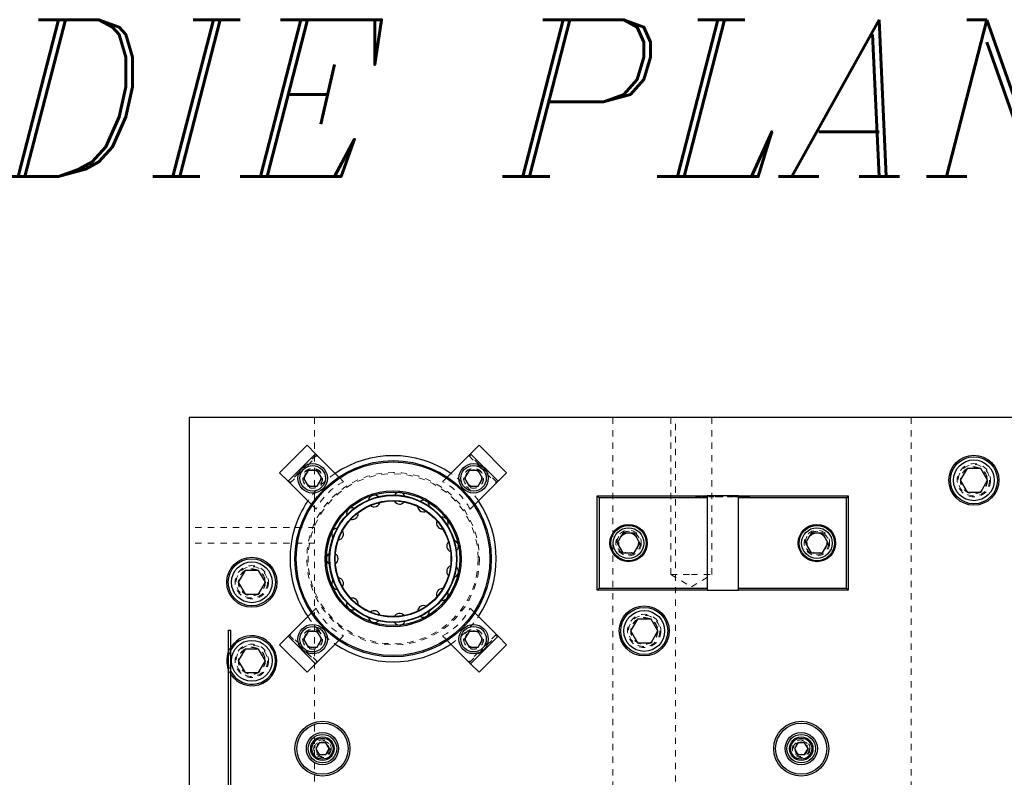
# Model space of a CAD drawing. Header units: inches. Extents: x 220 to 877, y 4 to 174.
# Tile 354 of 656: x 403 to 419, y 161 to 173. Entities that reach past the tile are written whole.
import ezdxf

# ---------------------------------------------------------------- set-up
doc = ezdxf.new("R2010")
doc.units = ezdxf.units.IN
doc.header["$LTSCALE"] = 0.5
doc.header["$MEASUREMENT"] = 0
doc.linetypes.add('HIDDEN', pattern=[0.225, 0.15, -0.075])
for name, color, linetype in [('DIE-M-S3', 8, 'Continuous'), ('DSS-M-S', 53, 'Continuous'), ('MFT-M-S', 8, 'Continuous'), ('SVD-M-S', 8, 'Continuous')]:
    doc.layers.add(name, color=color, linetype=linetype)
doc.styles.add('I', font='ITALIC.SHX')

msp = doc.modelspace()

# ---------------------------------------------------------------- linework, layer by layer
at = {"layer": 'DIE-M-S3', "linetype": 'Continuous', "lineweight": 25}
for p, q in [((408.00452, 161.74363), (407.95039, 161.64988)), ((408.11277, 161.74363), (408.00452, 161.74363)), ((408.1669, 161.64988), (408.11277, 161.74363)), ((415.62952, 161.74363), (415.57539, 161.64988)), ((415.73777, 161.74363), (415.62952, 161.74363)), ((415.7919, 161.64988), (415.73777, 161.74363)), ((407.95039, 161.64988), (408.00452, 161.55613)), ((408.00452, 161.55613), (408.11277, 161.55613)), ((408.11277, 161.55613), (408.1669, 161.64988)), ((415.57539, 161.64988), (415.62952, 161.55613)), ((415.62952, 161.55613), (415.73777, 161.55613)), ((415.73777, 161.55613), (415.7919, 161.64988))]:
    msp.add_line(p, q, dxfattribs=at)
for centre, radius in [((408.05864, 161.64988), 0.4375), ((408.05864, 161.64988), 0.4075), ((415.68364, 161.64988), 0.4375), ((415.68364, 161.64988), 0.4075), ((408.05864, 161.64988), 0.25687), ((408.05864, 161.64988), 0.22687), ((408.05864, 161.64988), 0.1875), ((415.68364, 161.64988), 0.25687), ((415.68364, 161.64988), 0.22687), ((415.68364, 161.64988), 0.1875), ((408.05864, 161.64988), 0.16781), ((415.68364, 161.64988), 0.16781)]:
    msp.add_circle(centre, radius, dxfattribs=at)
at = {"layer": 'DIE-M-S3', "linetype": 'HIDDEN', "lineweight": 18}
for centre, radius in [((408.05864, 161.64988), 0.1405), ((408.05864, 161.64988), 0.125), ((408.05864, 161.64988), 0.10497), ((408.05864, 161.64988), 0.1047), ((408.05864, 161.64988), 0.10418), ((415.68364, 161.64988), 0.1405), ((415.68364, 161.64988), 0.125), ((415.68364, 161.64988), 0.10497), ((415.68364, 161.64988), 0.1047), ((415.68364, 161.64988), 0.10418)]:
    msp.add_circle(centre, radius, dxfattribs=at)
at = {"layer": 'DSS-M-S', "linetype": 'Continuous', "lineweight": 25}
for p, q in [((405.93364, 166.92488), (405.93364, 159.92488)), ((439.43364, 166.92488), (405.93364, 166.92488)), ((412.43364, 164.17488), (412.43364, 165.67488)), ((412.46364, 165.64488), (412.43364, 165.67488)), ((412.43364, 165.67488), (414.18364, 165.67488)), ((412.46364, 165.64488), (412.46364, 164.20488)), ((414.18364, 165.64488), (412.46364, 165.64488)), ((414.18364, 165.67488), (414.18364, 165.64488)), ((414.68364, 165.67488), (414.18364, 165.67488)), ((414.18364, 165.64488), (414.18364, 164.20488)), ((414.68364, 165.67488), (416.43364, 165.67488)), ((414.68364, 165.64488), (414.68364, 165.67488)), ((416.40364, 165.64488), (414.68364, 165.64488)), ((414.68364, 164.20488), (414.68364, 165.64488)), ((416.43364, 165.67488), (416.40364, 165.64488)), ((416.40364, 164.20488), (416.40364, 165.64488)), ((416.43364, 165.67488), (416.43364, 164.17488)), ((412.46364, 164.20488), (412.43364, 164.17488)), ((412.46364, 164.20488), (414.18364, 164.20488)), ((414.18364, 164.20488), (414.18364, 164.17488)), ((414.68364, 164.20488), (416.40364, 164.20488)), ((414.68364, 164.17488), (414.68364, 164.20488)), ((416.43364, 164.17488), (416.40364, 164.20488)), ((414.18364, 164.17488), (412.43364, 164.17488)), ((414.18364, 164.17488), (414.68364, 164.17488)), ((416.43364, 164.17488), (414.68364, 164.17488))]:
    msp.add_line(p, q, dxfattribs=at)
at = {"layer": 'DSS-M-S', "linetype": 'HIDDEN', "lineweight": 18}
for p, q in [((413.60554, 166.92488), (413.60554, 164.42488)), ((414.26174, 164.42488), (414.26174, 166.92488)), ((414.00271, 165.65988), (414.00271, 165.67488)), ((414.01507, 165.65988), (414.01507, 165.67488)), ((414.0291, 165.65988), (414.0291, 165.67488)), ((414.0302, 165.65988), (414.0302, 165.67488)), ((414.04994, 165.65988), (414.04994, 165.67488)), ((414.05101, 165.65988), (414.05101, 165.67488)), ((414.06048, 165.65988), (414.06048, 165.67488)), ((414.0875, 165.65988), (414.06048, 165.65988)), ((414.06528, 165.65988), (414.06528, 165.67488)), ((414.07514, 165.65988), (414.07514, 165.67488)), ((414.0875, 165.65988), (414.0875, 165.67488)), ((414.11224, 165.65988), (414.11224, 165.67488)), ((414.18997, 165.65988), (414.11224, 165.65988)), ((414.1776, 165.65988), (414.1776, 165.67488)), ((414.18997, 165.65988), (414.18997, 165.67488)), ((414.2147, 165.65988), (414.2147, 165.67488)), ((414.29243, 165.65988), (414.2147, 165.65988)), ((414.28006, 165.65988), (414.28006, 165.67488)), ((414.29243, 165.65988), (414.29243, 165.67488)), ((414.3207, 165.65988), (414.3207, 165.67488)), ((414.33306, 165.65988), (414.33306, 165.67488)), ((414.36221, 165.65988), (414.36221, 165.67488)), ((414.36619, 165.65988), (414.36619, 165.67488)), ((414.36936, 165.65988), (414.36936, 165.67488)), ((414.39106, 165.65988), (414.39106, 165.67488)), ((414.40558, 165.65988), (414.40558, 165.67488)), ((414.40593, 165.65988), (414.40593, 165.67488)), ((414.43376, 165.65988), (414.40593, 165.65988)), ((414.4117, 165.65988), (414.4117, 165.67488)), ((414.42139, 165.65988), (414.42139, 165.67488)), ((414.43376, 165.65988), (414.43376, 165.67488)), ((414.51149, 165.65988), (414.51149, 165.67488)), ((414.52386, 165.65988), (414.52386, 165.67488)), ((414.52907, 165.65988), (414.52907, 165.67488)), ((414.55864, 165.65988), (414.55864, 165.67488)), ((414.55905, 165.65988), (414.55905, 165.67488)), ((414.59275, 165.65988), (414.59275, 165.67488)), ((414.60512, 165.65988), (414.60512, 165.67488)), ((414.61925, 165.65988), (414.61925, 165.67488)), ((414.62455, 165.65988), (414.62455, 165.67488)), ((414.68108, 165.65988), (414.62455, 165.65988)), ((414.63162, 165.65988), (414.63162, 165.67488)), ((414.66262, 165.65988), (414.66262, 165.67488)), ((414.66485, 165.65988), (414.66485, 165.67488)), ((414.66659, 165.65988), (414.66659, 165.67488)), ((414.66731, 165.65988), (414.66731, 165.67488)), ((414.67142, 165.65988), (414.67142, 165.67488)), ((414.67885, 165.65988), (414.67885, 165.67488)), ((414.68108, 165.65988), (414.68108, 165.67488)), ((414.69522, 165.65988), (414.68108, 165.65988)), ((414.69522, 165.65988), (414.69522, 165.67488)), ((414.69698, 165.65988), (414.69698, 165.67488)), ((414.70935, 165.65988), (414.69698, 165.65988)), ((414.70935, 165.65988), (414.70935, 165.67488)), ((414.72348, 165.65988), (414.72348, 165.67488)), ((414.73585, 165.65988), (414.73585, 165.67488)), ((414.74106, 165.65988), (414.74106, 165.67488)), ((414.77063, 165.65988), (414.77063, 165.67488)), ((414.77104, 165.65988), (414.77104, 165.67488)), ((414.80475, 165.65988), (414.80475, 165.67488)), ((414.81711, 165.65988), (414.81711, 165.67488)), ((414.83478, 165.65988), (414.83478, 165.67488)), ((414.84626, 165.65988), (414.84626, 165.67488)), ((414.85774, 165.65988), (414.85774, 165.67488)), ((413.60554, 164.42488), (413.93364, 164.42488)), ((413.60554, 164.42488), (413.93364, 164.22774)), ((413.93364, 164.42488), (414.26174, 164.42488)), ((413.93364, 164.22774), (414.26174, 164.42488)), ((408.29272, 164.18729), (408.29865, 164.1871)), ((406.6004, 163.2684), (406.57944, 163.23248)), ((406.57944, 163.23248), (406.5594, 163.18679)), ((406.5594, 162.91297), (406.57944, 162.86728)), ((406.57944, 162.86728), (406.6004, 162.83136))]:
    msp.add_line(p, q, dxfattribs=at)
at = {"layer": 'DSS-M-S', "linetype": 'Continuous', "lineweight": 25}
for centre, radius in [((409.18364, 164.67488), 1.5625), ((418.43364, 165.92488), 0.3985), ((409.18364, 164.67488), 1.5425), ((409.18364, 164.67488), 1.0825), ((409.18364, 164.67488), 1.0625), ((409.18364, 164.67488), 1.01562), ((409.18364, 164.67488), 1.00775), ((409.18364, 164.67488), 0.92975), ((409.18364, 164.67488), 0.92188), ((412.93364, 164.92488), 0.2969), ((415.93364, 164.92488), 0.2969), ((406.93364, 164.29988), 0.3985), ((413.18364, 163.52488), 0.3985)]:
    msp.add_circle(centre, radius, dxfattribs=at)
at = {"layer": 'DSS-M-S', "linetype": 'HIDDEN', "lineweight": 18}
for centre, radius in [((407.90201, 165.95651), 0.1285), ((410.46527, 165.95651), 0.1285), ((418.43364, 165.92488), 0.2655), ((409.18364, 164.67488), 1.375), ((409.18364, 164.67488), 1.355), ((409.18364, 164.67488), 1.0825), ((409.18364, 164.67488), 1.00775), ((409.18364, 164.67488), 0.92975), ((412.93364, 164.92488), 0.203), ((412.93364, 164.92488), 0.15625), ((415.93364, 164.92488), 0.203), ((415.93364, 164.92488), 0.15625), ((406.93364, 164.29988), 0.2655), ((413.18364, 163.52488), 0.2655), ((407.90201, 163.39325), 0.1285), ((410.46527, 163.39325), 0.1285), ((406.93364, 163.04988), 0.2655), ((408.05864, 161.64988), 0.1005), ((415.68364, 161.64988), 0.1005)]:
    msp.add_circle(centre, radius, dxfattribs=at)
at = {"layer": 'DSS-M-S', "linetype": 'Continuous', "lineweight": 25}
for centre, radius, start, end in [((409.18364, 164.67488), 1.6415, 55.885776, 124.114224), ((408.88428, 165.59622), 0.09375, 45.882154, 170.346191), ((409.28491, 165.63832), 0.09375, 21.897955, 146.342438), ((409.66802, 165.51384), 0.09375, 357.910894, 122.34032), ((409.18364, 164.67488), 1.6415, 145.885776, 180), ((408.53542, 165.3948), 0.09375, 69.863154, 194.35124), ((408.88428, 165.59622), 0.09375, 230.629148, 270), ((408.88428, 165.59622), 0.09375, 270, 345.537947), ((409.28491, 165.63832), 0.09375, 206.649308, 270), ((409.28491, 165.63832), 0.09375, 270, 321.535988), ((409.66802, 165.51384), 0.09375, 182.666253, 270), ((409.18364, 164.67488), 1.6415, 325.885776, 34.114224), ((408.53542, 165.3948), 0.09375, 254.797114, 270), ((408.53542, 165.3948), 0.09375, 270, 9.54156), ((409.66802, 165.51384), 0.09375, 270, 297.536018), ((409.96738, 165.2443), 0.09375, 333.921309, 98.340173), ((408.29865, 165.06891), 0.09375, 94.043277, 218.357245), ((409.96738, 165.2443), 0.09375, 158.680322, 270), ((408.29865, 165.06891), 0.09375, 278.737572, 33.546488), ((410.13122, 164.87629), 0.09375, 134.691853, 249.593989), ((410.13122, 164.87629), 0.09375, 309.92954, 74.340487), ((409.18364, 164.67488), 1.6415, 180, 214.114224), ((408.21489, 164.67488), 0.09375, 118.023432, 242.363864), ((408.21489, 164.67488), 0.09375, 302.733548, 57.552394), ((410.13122, 164.47347), 0.09375, 110.701183, 225.592533), ((410.13122, 164.47347), 0.09375, 285.935926, 50.34425), ((408.29865, 164.28085), 0.09375, 326.730061, 81.55894), ((408.29865, 164.28085), 0.09375, 142.006885, 266.373253), ((409.96738, 164.10546), 0.09375, 86.708654, 201.589321), ((408.53542, 163.95496), 0.09375, 350.726765, 105.565784), ((409.96738, 164.10546), 0.09375, 270, 26.353153), ((408.53542, 163.95496), 0.09375, 165.993294, 270), ((409.66802, 163.83592), 0.09375, 62.714606, 177.584697), ((409.96738, 164.10546), 0.09375, 261.950661, 270), ((408.53542, 163.95496), 0.09375, 270, 290.394427), ((408.88428, 163.75354), 0.09375, 189.982317, 270), ((408.88428, 163.75354), 0.09375, 14.72332, 129.572586), ((409.28491, 163.71144), 0.09375, 38.719381, 153.579004), ((409.66802, 163.83592), 0.09375, 237.966836, 270), ((409.66802, 163.83592), 0.09375, 270, 2.365399), ((408.88428, 163.75354), 0.09375, 270, 314.388264), ((409.28491, 163.71144), 0.09375, 213.973612, 270), ((409.28491, 163.71144), 0.09375, 270, 338.378921), ((406.93364, 163.04988), 0.3985, 0, 146.745976), ((409.18364, 164.67488), 1.6415, 235.885776, 304.114224), ((406.93364, 163.04988), 0.3985, 159.906539, 200.093461), ((406.93364, 163.04988), 0.3985, 213.254024, 0)]:
    msp.add_arc(centre, radius, start, end, dxfattribs=at)
at = {"layer": 'DSS-M-S', "linetype": 'HIDDEN', "lineweight": 18}
for start, end in [(124.114224, 145.885776), (34.114224, 55.885776), (214.114224, 235.885776), (304.114224, 325.885776)]:
    msp.add_arc((409.18364, 164.67488), 1.6415, start, end, dxfattribs=at)
for points, knots in [([(414.0291, 165.65988), (414.02491, 165.65988), (414.01654, 165.65988), (414.00788, 165.65988), (414.00331, 165.65988), (414.00291, 165.65988), (414.00271, 165.65988)], [0, 0, 0, 0, 0.27970537, 0.55938086, 0.77950855, 1, 1, 1, 1]), ([(414.06048, 165.65988), (414.05459, 165.65988), (414.04408, 165.65988), (414.03367, 165.65988), (414.0291, 165.65988)], [0, 0, 0, 0, 0.56031372, 1, 1, 1, 1]), ([(414.36221, 165.65988), (414.3552, 165.65988), (414.34117, 165.65988), (414.32412, 165.65988), (414.32199, 165.65988), (414.3207, 165.65988)], [0, 0, 0, 0, 0.28026406, 0.56071475, 1, 1, 1, 1]), ([(414.40593, 165.65988), (414.39765, 165.65988), (414.38288, 165.65988), (414.36852, 165.65988), (414.36221, 165.65988)], [0, 0, 0, 0, 0.56044468, 1, 1, 1, 1]), ([(414.55905, 165.65988), (414.55499, 165.65988), (414.54688, 165.65988), (414.5321, 165.65988), (414.51347, 165.65988), (414.51228, 165.65988), (414.51149, 165.65988)], [0, 0, 0, 0, 0.12560007, 0.25119689, 0.50058134, 1, 1, 1, 1]), ([(414.60512, 165.65988), (414.60459, 165.65988), (414.60392, 165.65988), (414.59108, 165.65988), (414.58213, 165.65988), (414.57113, 165.65988), (414.56308, 165.65988), (414.55905, 165.65988)], [0, 0, 0, 0, 0.49870204, 0.62417652, 0.74946749, 0.87474529, 1, 1, 1, 1]), ([(414.77104, 165.65988), (414.76699, 165.65988), (414.75887, 165.65988), (414.74409, 165.65988), (414.72547, 165.65988), (414.72428, 165.65988), (414.72348, 165.65988)], [0, 0, 0, 0, 0.12560007, 0.25119689, 0.50058134, 1, 1, 1, 1]), ([(414.81711, 165.65988), (414.81658, 165.65988), (414.81591, 165.65988), (414.80307, 165.65988), (414.79412, 165.65988), (414.78313, 165.65988), (414.77507, 165.65988), (414.77104, 165.65988)], [0, 0, 0, 0, 0.49870204, 0.62417652, 0.74946749, 0.87474529, 1, 1, 1, 1]), ([(414.84626, 165.65988), (414.84456, 165.65988), (414.84117, 165.65988), (414.83745, 165.65988), (414.83509, 165.65988), (414.83488, 165.65988), (414.83478, 165.65988)], [0, 0, 0, 0, 0.27960164, 0.559212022, 0.779475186, 1, 1, 1, 1]), ([(414.85774, 165.65988), (414.85754, 165.65988), (414.85714, 165.65988), (414.85402, 165.65988), (414.85025, 165.65988), (414.84759, 165.65988), (414.84626, 165.65988)], [0, 0, 0, 0, 0.27957625, 0.55928373, 0.7795524, 1, 1, 1, 1])]:
    msp.add_open_spline(points, degree=3, knots=knots, dxfattribs=at)
at = {"layer": 'MFT-M-S', "linetype": 'HIDDEN', "lineweight": 18}
for p, q in [((407.93364, 166.92488), (407.93364, 165.17488)), ((412.68364, 166.92488), (412.68364, 149.92488)), ((413.68364, 149.92488), (413.68364, 166.92488)), ((417.43364, 166.92488), (417.43364, 149.92488)), ((407.93364, 165.17488), (405.93364, 165.17488)), ((407.93364, 165.17488), (407.93364, 164.92488)), ((407.93364, 164.92488), (405.93364, 164.92488)), ((407.93364, 151.92488), (407.93364, 164.92488))]:
    msp.add_line(p, q, dxfattribs=at)
for centre in [(418.43364, 165.92488), (406.93364, 164.29988), (413.18364, 163.52488), (406.93364, 163.04988)]:
    msp.add_circle(centre, 0.21095, dxfattribs=at)
at = {"layer": 'SVD-M-S', "linetype": 'Continuous', "lineweight": 25}
for p, q in [((407.81504, 166.48189), (407.37663, 166.04349)), ((407.94868, 166.34825), (407.81504, 166.48189)), ((410.55225, 166.48189), (410.41861, 166.34825)), ((410.99065, 166.04349), (410.55225, 166.48189)), ((407.94868, 166.34825), (407.51027, 165.90984)), ((408.31996, 165.97697), (407.94868, 166.34825)), ((410.41861, 166.34825), (410.04733, 165.97697)), ((410.85701, 165.90984), (410.41861, 166.34825)), ((407.82984, 166.08151), (407.75767, 165.95651)), ((407.97418, 166.08151), (407.82984, 166.08151)), ((408.04635, 165.95651), (407.97418, 166.08151)), ((410.39311, 166.08151), (410.32094, 165.95651)), ((410.53744, 166.08151), (410.39311, 166.08151)), ((410.60961, 165.95651), (410.53744, 166.08151)), ((418.32539, 166.11238), (418.21714, 165.92488)), ((418.5419, 166.11238), (418.32539, 166.11238)), ((418.65015, 165.92488), (418.5419, 166.11238)), ((407.37663, 166.04349), (407.51027, 165.90984)), ((407.75767, 165.95651), (407.82984, 165.83151)), ((407.97418, 165.83151), (408.04635, 165.95651)), ((410.32094, 165.95651), (410.39311, 165.83151)), ((410.53744, 165.83151), (410.60961, 165.95651)), ((410.85701, 165.90984), (410.99065, 166.04349)), ((418.21714, 165.92488), (418.32539, 165.73738)), ((418.5419, 165.73738), (418.65015, 165.92488)), ((407.51027, 165.90984), (407.88155, 165.53857)), ((407.82984, 165.83151), (407.97418, 165.83151)), ((410.39311, 165.83151), (410.53744, 165.83151)), ((410.48574, 165.53857), (410.85701, 165.90984)), ((418.32539, 165.73738), (418.5419, 165.73738)), ((412.84358, 165.08088), (412.75351, 164.92488)), ((413.02371, 165.08088), (412.84358, 165.08088)), ((413.11378, 164.92488), (413.02371, 165.08088)), ((415.84358, 165.08088), (415.75351, 164.92488)), ((416.02371, 165.08088), (415.84358, 165.08088)), ((416.11378, 164.92488), (416.02371, 165.08088)), ((412.75351, 164.92488), (412.84358, 164.76888)), ((413.02371, 164.76888), (413.11378, 164.92488)), ((415.75351, 164.92488), (415.84358, 164.76888)), ((416.02371, 164.76888), (416.11378, 164.92488)), ((412.84358, 164.76888), (413.02371, 164.76888)), ((415.84358, 164.76888), (416.02371, 164.76888)), ((406.82539, 164.48738), (406.71714, 164.29988)), ((407.0419, 164.48738), (406.82539, 164.48738)), ((407.15015, 164.29988), (407.0419, 164.48738)), ((406.71714, 164.29988), (406.82539, 164.11238)), ((407.0419, 164.11238), (407.15015, 164.29988)), ((406.82539, 164.11238), (407.0419, 164.11238)), ((407.88155, 163.81119), (407.51027, 163.43992)), ((410.85701, 163.43992), (410.48574, 163.81119)), ((413.07539, 163.71238), (412.96714, 163.52488)), ((413.2919, 163.71238), (413.07539, 163.71238)), ((413.40015, 163.52488), (413.2919, 163.71238)), ((406.5594, 163.53947), (406.5594, 156.24247)), ((406.5594, 163.53947), (406.6004, 163.53947)), ((406.6004, 156.24247), (406.6004, 163.53947)), ((407.51027, 163.43992), (407.37663, 163.30627)), ((407.51027, 163.43992), (407.94868, 163.00151)), ((407.82984, 163.51825), (407.75767, 163.39325)), ((407.97418, 163.51825), (407.82984, 163.51825)), ((408.04635, 163.39325), (407.97418, 163.51825)), ((410.39311, 163.51825), (410.32094, 163.39325)), ((410.53744, 163.51825), (410.39311, 163.51825)), ((410.41861, 163.00151), (410.85701, 163.43992)), ((410.60961, 163.39325), (410.53744, 163.51825)), ((410.99065, 163.30627), (410.85701, 163.43992)), ((412.96714, 163.52488), (413.07539, 163.33738)), ((413.2919, 163.33738), (413.40015, 163.52488)), ((407.37663, 163.30627), (407.81504, 162.86787)), ((407.75767, 163.39325), (407.82984, 163.26825)), ((407.82984, 163.26825), (407.97418, 163.26825)), ((407.94868, 163.00151), (408.31996, 163.37279)), ((407.97418, 163.26825), (408.04635, 163.39325)), ((410.04733, 163.37279), (410.41861, 163.00151)), ((410.32094, 163.39325), (410.39311, 163.26825)), ((410.39311, 163.26825), (410.53744, 163.26825)), ((410.53744, 163.26825), (410.60961, 163.39325)), ((410.55225, 162.86787), (410.99065, 163.30627)), ((413.07539, 163.33738), (413.2919, 163.33738)), ((406.82539, 163.23738), (406.71714, 163.04988)), ((407.0419, 163.23738), (406.82539, 163.23738)), ((407.15015, 163.04988), (407.0419, 163.23738)), ((406.5594, 163.07367), (406.55864, 163.04988)), ((406.55864, 163.04988), (406.5594, 163.02609)), ((406.71714, 163.04988), (406.82539, 162.86238)), ((407.0419, 162.86238), (407.15015, 163.04988)), ((407.81504, 162.86787), (407.94868, 163.00151)), ((410.41861, 163.00151), (410.55225, 162.86787)), ((406.82539, 162.86238), (407.0419, 162.86238))]:
    msp.add_line(p, q, dxfattribs=at)
at = {"layer": 'SVD-M-S', "linetype": 'HIDDEN', "lineweight": 18}
for p, q in [((407.96707, 166.32986), (407.52866, 165.89146)), ((407.54103, 165.87908), (407.97944, 166.31749)), ((410.38785, 166.31749), (410.82625, 165.87908)), ((410.83863, 165.89146), (410.40022, 166.32986)), ((408.39466, 165.90227), (408.31996, 165.97697)), ((410.04733, 165.97697), (409.97263, 165.90227)), ((407.88155, 165.53857), (407.95625, 165.46386)), ((410.41103, 165.46386), (410.48574, 165.53857)), ((407.95625, 163.8859), (407.88155, 163.81119)), ((410.48574, 163.81119), (410.41103, 163.8859)), ((407.52866, 163.4583), (407.96707, 163.0199)), ((407.97944, 163.03227), (407.54103, 163.47068)), ((408.31996, 163.37279), (408.39466, 163.44749)), ((409.97263, 163.44749), (410.04733, 163.37279)), ((410.82625, 163.47068), (410.38785, 163.03227)), ((410.40022, 163.0199), (410.83863, 163.4583))]:
    msp.add_line(p, q, dxfattribs=at)
at = {"layer": 'SVD-M-S', "linetype": 'Continuous', "lineweight": 25}
for centre, radius in [((418.43364, 165.92488), 0.375), ((418.43364, 165.92488), 0.325), ((407.90201, 165.95651), 0.23438), ((407.90201, 165.95651), 0.20312), ((410.46527, 165.95651), 0.23438), ((410.46527, 165.95651), 0.20312), ((412.93364, 164.92488), 0.28125), ((412.93364, 164.92488), 0.24375), ((415.93364, 164.92488), 0.28125), ((415.93364, 164.92488), 0.24375), ((406.93364, 164.29988), 0.375), ((406.93364, 164.29988), 0.325), ((413.18364, 163.52488), 0.375), ((413.18364, 163.52488), 0.325), ((407.90201, 163.39325), 0.23438), ((407.90201, 163.39325), 0.20312), ((410.46527, 163.39325), 0.23438), ((410.46527, 163.39325), 0.20312), ((406.93364, 163.04988), 0.325)]:
    msp.add_circle(centre, radius, dxfattribs=at)
at = {"layer": 'SVD-M-S', "linetype": 'HIDDEN', "lineweight": 18}
for centre, radius in [((407.90201, 165.95651), 0.1595), ((407.90201, 165.95651), 0.15625), ((407.90201, 165.95651), 0.13297), ((407.90201, 165.95651), 0.1327), ((407.90201, 165.95651), 0.13218), ((410.46527, 165.95651), 0.1595), ((410.46527, 165.95651), 0.15625), ((410.46527, 165.95651), 0.13297), ((410.46527, 165.95651), 0.1327), ((410.46527, 165.95651), 0.13218), ((418.43364, 165.92488), 0.25), ((418.43364, 165.92488), 0.21542), ((418.43364, 165.92488), 0.21515), ((418.43364, 165.92488), 0.21463), ((412.93364, 164.92488), 0.1875), ((412.93364, 164.92488), 0.16072), ((412.93364, 164.92488), 0.16045), ((412.93364, 164.92488), 0.15993), ((415.93364, 164.92488), 0.1875), ((415.93364, 164.92488), 0.16072), ((415.93364, 164.92488), 0.16045), ((415.93364, 164.92488), 0.15993), ((406.93364, 164.29988), 0.25), ((406.93364, 164.29988), 0.21542), ((406.93364, 164.29988), 0.21515), ((406.93364, 164.29988), 0.21463), ((413.18364, 163.52488), 0.25), ((413.18364, 163.52488), 0.21542), ((413.18364, 163.52488), 0.21515), ((413.18364, 163.52488), 0.21463), ((407.90201, 163.39325), 0.1595), ((407.90201, 163.39325), 0.15625), ((407.90201, 163.39325), 0.13297), ((407.90201, 163.39325), 0.1327), ((407.90201, 163.39325), 0.13218), ((410.46527, 163.39325), 0.1595), ((410.46527, 163.39325), 0.15625), ((410.46527, 163.39325), 0.13297), ((410.46527, 163.39325), 0.1327), ((410.46527, 163.39325), 0.13218), ((406.93364, 163.04988), 0.25), ((406.93364, 163.04988), 0.21542), ((406.93364, 163.04988), 0.21515), ((406.93364, 163.04988), 0.21463)]:
    msp.add_circle(centre, radius, dxfattribs=at)
for centre, radius, start, end in [((408.87075, 164.98777), 1.031, 117.501613, 152.498387), ((409.49654, 164.98777), 1.031, 27.501613, 62.498387), ((408.87075, 164.36199), 1.031, 207.501613, 242.498387), ((409.49654, 164.36199), 1.031, 297.501613, 332.498387), ((406.93364, 163.04988), 0.375, 152.704405, 176.36287), ((406.93364, 163.04988), 0.375, 183.63713, 207.295595)]:
    msp.add_arc(centre, radius, start, end, dxfattribs=at)
at = {"layer": 'SVD-M-S', "linetype": 'Continuous', "lineweight": 25}
msp.add_arc((406.93364, 163.04988), 0.375, 207.295595, 152.704405, dxfattribs=at)

# ---------------------------------------------------------------- texts
at = {"color": 6, "style": 'I'}
msp.add_text('DIE PLAN 71777-11', height=2.5, dxfattribs=at).set_placement((402.89197, 170.76142))

doc.saveas('drawing.dxf')
